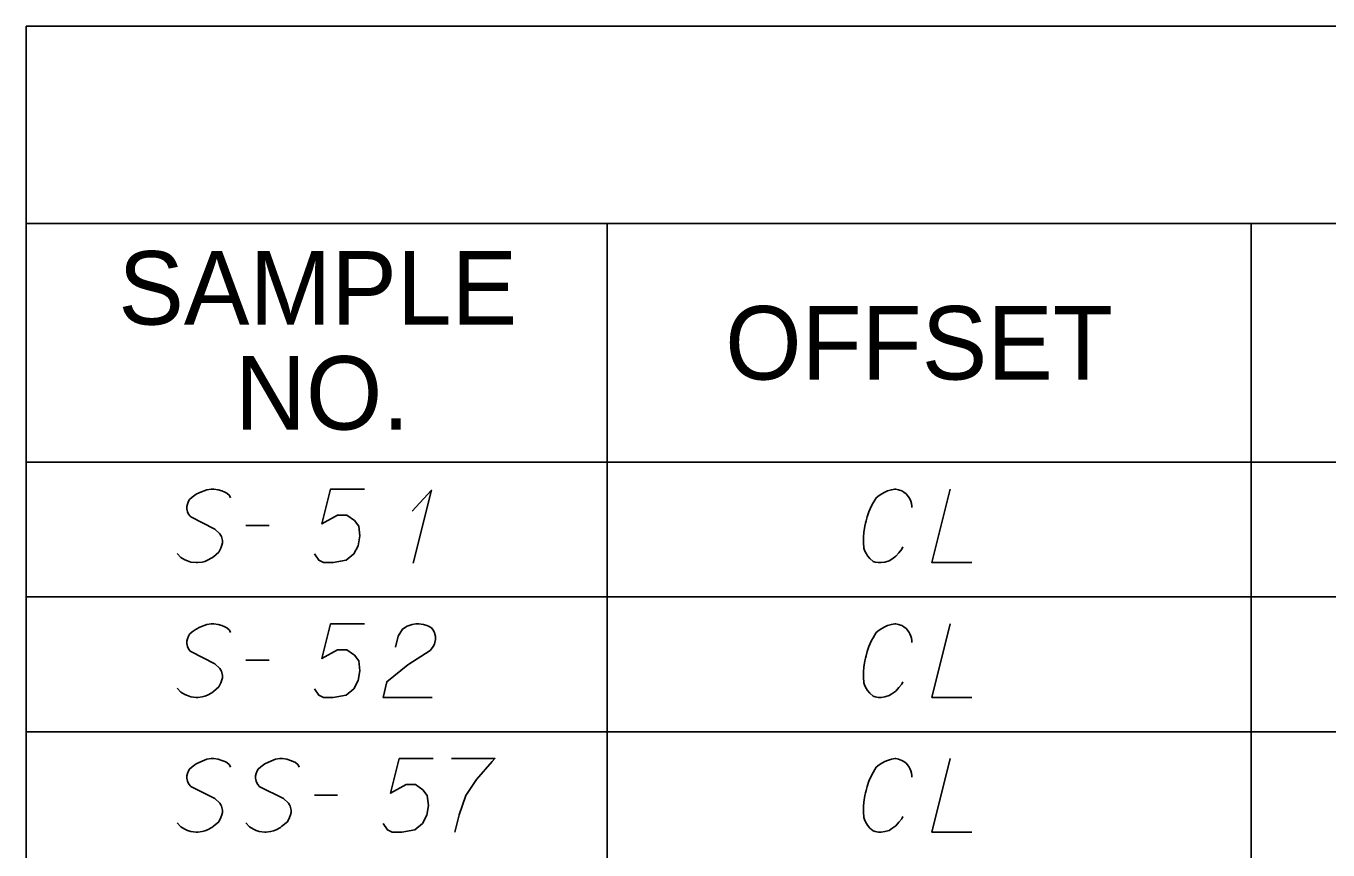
# Model space of a CAD drawing. Extents: x 2074207 to 2076812, y 516372 to 523312.
# Drawn here: x 2076260.6 to 2076345.6, y 517626.1 to 517679.9 of the extents above; entities that cross this region are included whole.
import ezdxf

# ---------------------------------------------------------------- set-up
doc = ezdxf.new("R2010")
doc.units = 0
for name, color, linetype in [('Prop DirtTable_ Soil Test Results - Outline (Major)', 7, 'Continuous'), ('Prop DirtTable_ Soil Test Results - Outline (Minor)', 7, 'Continuous'), ('Prop DirtTable_ Soil Test Results - Tx (Header - Small)', 7, 'Continuous'), ('Prop DirtTable_ Soil Test Results - Tx (Sample Data)', 7, 'Continuous')]:
    doc.layers.add(name, color=color, linetype=linetype)

msp = doc.modelspace()

# ---------------------------------------------------------------- linework, layer by layer
at = {"layer": 'Prop DirtTable_ Soil Test Results - Outline (Major)'}
for p, q in [((2076260.609, 517679.916), (2076260.609, 517651.43)), ((2076260.609, 517679.916), (2076811.903, 517679.916)), ((2076260.609, 517651.43), (2076260.609, 517642.63)), ((2076260.609, 517651.43), (2076811.903, 517651.43)), ((2076260.609, 517651.43), (2076811.903, 517651.43)), ((2076260.609, 517642.63), (2076260.609, 517633.83)), ((2076260.609, 517633.83), (2076260.609, 517625.03))]:
    msp.add_line(p, q, dxfattribs=at)
at = {"layer": 'Prop DirtTable_ Soil Test Results - Outline (Minor)'}
for p, q in [((2076260.609, 517667.03), (2076811.903, 517667.03)), ((2076298.545, 517667.03), (2076298.545, 517642.63)), ((2076340.594, 517667.03), (2076340.594, 517642.63)), ((2076260.609, 517642.63), (2076811.903, 517642.63)), ((2076260.609, 517642.63), (2076811.903, 517642.63)), ((2076298.546, 517642.63), (2076298.546, 517633.83)), ((2076340.594, 517642.63), (2076340.594, 517633.83)), ((2076260.609, 517633.83), (2076811.903, 517633.83)), ((2076260.609, 517633.83), (2076811.903, 517633.83)), ((2076298.546, 517633.83), (2076298.546, 517625.03)), ((2076340.594, 517633.83), (2076340.594, 517625.03))]:
    msp.add_line(p, q, dxfattribs=at)
at = {"layer": 'Prop DirtTable_ Soil Test Results - Tx (Sample Data)'}
for points in [[(2076273.968, 517649.107), (2076273.897, 517649.258), (2076273.721, 517649.409), (2076273.58, 517649.485), (2076273.403, 517649.56), (2076273.157, 517649.636), (2076272.874, 517649.674), (2076272.698, 517649.674), (2076272.416, 517649.636), (2076271.957, 517649.447), (2076271.71, 517649.333), (2076271.463, 517649.145), (2076271.287, 517648.993), (2076271.216, 517648.88), (2076271.146, 517648.691), (2076271.111, 517648.54), (2076271.111, 517648.389), (2076271.146, 517648.2), (2076271.216, 517648.048), (2076271.322, 517647.897), (2076271.358, 517647.859), (2076272.945, 517647.066), (2076273.262, 517646.763), (2076273.333, 517646.65), (2076273.368, 517646.574), (2076273.439, 517646.31), (2076273.439, 517646.159), (2076273.403, 517646.008), (2076273.333, 517645.819), (2076273.192, 517645.554), (2076272.839, 517645.252), (2076272.733, 517645.176), (2076272.451, 517645.025), (2076272.275, 517644.949), (2076272.098, 517644.911), (2076271.816, 517644.874), (2076271.71, 517644.874), (2076271.358, 517644.911), (2076271.146, 517644.987), (2076270.969, 517645.063), (2076270.723, 517645.214), (2076270.476, 517645.478)], [(2076282.716, 517649.674), (2076280.494, 517649.674), (2076279.929, 517647.406), (2076280.952, 517647.973), (2076281.552, 517647.973), (2076282.046, 517647.633), (2076282.328, 517647.255), (2076282.399, 517646.612), (2076282.293, 517645.97), (2076282.011, 517645.441), (2076281.517, 517645.025), (2076280.67, 517644.874), (2076280.035, 517644.874), (2076279.718, 517645.025), (2076279.436, 517645.441)], [(2076285.82, 517648.237), (2076287.09, 517649.598), (2076285.891, 517644.836)], [(2076318.45, 517648.464), (2076318.45, 517648.578), (2076318.415, 517648.729), (2076318.38, 517648.88), (2076318.309, 517649.031), (2076318.274, 517649.107), (2076318.168, 517649.258), (2076318.062, 517649.371), (2076317.921, 517649.485), (2076317.78, 517649.56), (2076317.569, 517649.636), (2076317.392, 517649.674), (2076317.322, 517649.674), (2076317.11, 517649.636), (2076316.863, 517649.56), (2076316.687, 517649.485), (2076316.475, 517649.371), (2076316.299, 517649.258), (2076316.122, 517649.107), (2076316.016, 517648.956), (2076315.911, 517648.767), (2076315.805, 517648.578), (2076315.628, 517648.2), (2076315.523, 517647.859), (2076315.452, 517647.595), (2076315.417, 517647.444), (2076315.381, 517647.255), (2076315.311, 517646.839), (2076315.276, 517646.537), (2076315.276, 517646.196), (2076315.311, 517645.819), (2076315.381, 517645.63), (2076315.487, 517645.441), (2076315.558, 517645.327), (2076315.699, 517645.138), (2076315.911, 517644.949), (2076316.052, 517644.911), (2076316.263, 517644.874), (2076316.404, 517644.874), (2076316.44, 517644.874), (2076316.687, 517644.911), (2076316.969, 517644.987), (2076317.145, 517645.1), (2076317.392, 517645.289), (2076317.604, 517645.516), (2076317.78, 517645.743), (2076317.851, 517645.894)], [(2076320.955, 517649.674), (2076319.756, 517644.874), (2076322.366, 517644.874)], [(2076274.956, 517647.293), (2076276.472, 517647.293)], [(2076273.968, 517640.307), (2076273.897, 517640.458), (2076273.721, 517640.609), (2076273.58, 517640.685), (2076273.403, 517640.76), (2076273.157, 517640.836), (2076272.874, 517640.874), (2076272.698, 517640.874), (2076272.416, 517640.836), (2076271.957, 517640.647), (2076271.71, 517640.533), (2076271.463, 517640.345), (2076271.287, 517640.193), (2076271.216, 517640.08), (2076271.146, 517639.891), (2076271.111, 517639.74), (2076271.111, 517639.589), (2076271.146, 517639.4), (2076271.216, 517639.248), (2076271.322, 517639.097), (2076271.358, 517639.059), (2076272.945, 517638.266), (2076273.262, 517637.963), (2076273.333, 517637.85), (2076273.368, 517637.774), (2076273.439, 517637.51), (2076273.439, 517637.359), (2076273.403, 517637.208), (2076273.333, 517637.019), (2076273.192, 517636.754), (2076272.839, 517636.452), (2076272.733, 517636.376), (2076272.451, 517636.225), (2076272.275, 517636.149), (2076272.098, 517636.111), (2076271.816, 517636.074), (2076271.71, 517636.074), (2076271.358, 517636.111), (2076271.146, 517636.187), (2076270.969, 517636.263), (2076270.723, 517636.414), (2076270.476, 517636.678)], [(2076282.716, 517640.874), (2076280.494, 517640.874), (2076279.929, 517638.606), (2076280.952, 517639.173), (2076281.552, 517639.173), (2076282.046, 517638.833), (2076282.328, 517638.455), (2076282.399, 517637.812), (2076282.293, 517637.17), (2076282.011, 517636.641), (2076281.517, 517636.225), (2076280.67, 517636.074), (2076280.035, 517636.074), (2076279.718, 517636.225), (2076279.436, 517636.641)], [(2076284.727, 517639.362), (2076284.903, 517640.08), (2076285.186, 517640.533), (2076285.503, 517640.722), (2076285.82, 517640.836), (2076286.067, 517640.874), (2076286.244, 517640.874), (2076286.561, 517640.836), (2076286.773, 517640.76), (2076286.879, 517640.722), (2076287.09, 517640.609), (2076287.196, 517640.458), (2076287.267, 517640.307), (2076287.302, 517640.193), (2076287.337, 517640.042), (2076287.337, 517639.853), (2076287.302, 517639.664), (2076287.267, 517639.551), (2076287.196, 517639.4), (2076287.09, 517639.248), (2076286.985, 517639.135), (2076285.538, 517638.19), (2076284.163, 517637.094), (2076283.916, 517636.074), (2076287.126, 517636.074)], [(2076318.45, 517639.664), (2076318.45, 517639.778), (2076318.415, 517639.929), (2076318.38, 517640.08), (2076318.309, 517640.231), (2076318.274, 517640.307), (2076318.168, 517640.458), (2076318.062, 517640.571), (2076317.921, 517640.685), (2076317.78, 517640.76), (2076317.569, 517640.836), (2076317.392, 517640.874), (2076317.322, 517640.874), (2076317.11, 517640.836), (2076316.863, 517640.76), (2076316.687, 517640.685), (2076316.475, 517640.571), (2076316.299, 517640.458), (2076316.122, 517640.307), (2076316.016, 517640.156), (2076315.911, 517639.967), (2076315.805, 517639.778), (2076315.628, 517639.4), (2076315.523, 517639.059), (2076315.452, 517638.795), (2076315.417, 517638.644), (2076315.381, 517638.455), (2076315.311, 517638.039), (2076315.276, 517637.737), (2076315.276, 517637.396), (2076315.311, 517637.019), (2076315.381, 517636.83), (2076315.487, 517636.641), (2076315.558, 517636.527), (2076315.699, 517636.338), (2076315.911, 517636.149), (2076316.052, 517636.111), (2076316.263, 517636.074), (2076316.404, 517636.074), (2076316.44, 517636.074), (2076316.687, 517636.111), (2076316.969, 517636.187), (2076317.145, 517636.3), (2076317.392, 517636.489), (2076317.604, 517636.716), (2076317.78, 517636.943), (2076317.851, 517637.094)], [(2076320.955, 517640.874), (2076319.756, 517636.074), (2076322.366, 517636.074)], [(2076274.956, 517638.493), (2076276.472, 517638.493)], [(2076273.968, 517631.507), (2076273.897, 517631.658), (2076273.721, 517631.809), (2076273.58, 517631.885), (2076273.403, 517631.96), (2076273.157, 517632.036), (2076272.874, 517632.074), (2076272.698, 517632.074), (2076272.416, 517632.036), (2076271.957, 517631.847), (2076271.71, 517631.733), (2076271.463, 517631.545), (2076271.287, 517631.393), (2076271.216, 517631.28), (2076271.146, 517631.091), (2076271.111, 517630.94), (2076271.111, 517630.789), (2076271.146, 517630.6), (2076271.216, 517630.448), (2076271.322, 517630.297), (2076271.358, 517630.259), (2076272.945, 517629.466), (2076273.262, 517629.163), (2076273.333, 517629.05), (2076273.368, 517628.974), (2076273.439, 517628.71), (2076273.439, 517628.559), (2076273.403, 517628.408), (2076273.333, 517628.219), (2076273.192, 517627.954), (2076272.839, 517627.652), (2076272.733, 517627.576), (2076272.451, 517627.425), (2076272.275, 517627.349), (2076272.098, 517627.311), (2076271.816, 517627.274), (2076271.71, 517627.274), (2076271.358, 517627.311), (2076271.146, 517627.387), (2076270.969, 517627.463), (2076270.723, 517627.614), (2076270.476, 517627.878)], [(2076278.448, 517631.507), (2076278.377, 517631.658), (2076278.201, 517631.809), (2076278.06, 517631.885), (2076277.883, 517631.96), (2076277.637, 517632.036), (2076277.354, 517632.074), (2076277.178, 517632.074), (2076276.896, 517632.036), (2076276.437, 517631.847), (2076276.19, 517631.733), (2076275.943, 517631.545), (2076275.767, 517631.393), (2076275.696, 517631.28), (2076275.626, 517631.091), (2076275.591, 517630.94), (2076275.591, 517630.789), (2076275.626, 517630.6), (2076275.696, 517630.448), (2076275.802, 517630.297), (2076275.838, 517630.259), (2076277.425, 517629.466), (2076277.742, 517629.163), (2076277.813, 517629.05), (2076277.848, 517628.974), (2076277.919, 517628.71), (2076277.919, 517628.559), (2076277.883, 517628.408), (2076277.813, 517628.219), (2076277.672, 517627.954), (2076277.319, 517627.652), (2076277.213, 517627.576), (2076276.931, 517627.425), (2076276.755, 517627.349), (2076276.578, 517627.311), (2076276.296, 517627.274), (2076276.19, 517627.274), (2076275.838, 517627.311), (2076275.626, 517627.387), (2076275.449, 517627.463), (2076275.203, 517627.614), (2076274.956, 517627.878)], [(2076287.196, 517632.074), (2076284.974, 517632.074), (2076284.409, 517629.806), (2076285.432, 517630.373), (2076286.032, 517630.373), (2076286.526, 517630.033), (2076286.808, 517629.655), (2076286.879, 517629.012), (2076286.773, 517628.37), (2076286.491, 517627.841), (2076285.997, 517627.425), (2076285.15, 517627.274), (2076284.515, 517627.274), (2076284.198, 517627.425), (2076283.916, 517627.841)], [(2076288.396, 517632.074), (2076291.218, 517632.074), (2076291.041, 517631.885), (2076290.018, 517630.713), (2076289.313, 517629.655), (2076288.889, 517628.408), (2076288.607, 517627.274)], [(2076318.45, 517630.864), (2076318.45, 517630.978), (2076318.415, 517631.129), (2076318.38, 517631.28), (2076318.309, 517631.431), (2076318.274, 517631.507), (2076318.168, 517631.658), (2076318.062, 517631.771), (2076317.921, 517631.885), (2076317.78, 517631.96), (2076317.569, 517632.036), (2076317.392, 517632.074), (2076317.322, 517632.074), (2076317.11, 517632.036), (2076316.863, 517631.96), (2076316.687, 517631.885), (2076316.475, 517631.771), (2076316.299, 517631.658), (2076316.122, 517631.507), (2076316.016, 517631.356), (2076315.911, 517631.167), (2076315.805, 517630.978), (2076315.628, 517630.6), (2076315.523, 517630.259), (2076315.452, 517629.995), (2076315.417, 517629.844), (2076315.381, 517629.655), (2076315.311, 517629.239), (2076315.276, 517628.937), (2076315.276, 517628.596), (2076315.311, 517628.219), (2076315.381, 517628.03), (2076315.487, 517627.841), (2076315.558, 517627.727), (2076315.699, 517627.538), (2076315.911, 517627.349), (2076316.052, 517627.311), (2076316.263, 517627.274), (2076316.404, 517627.274), (2076316.44, 517627.274), (2076316.687, 517627.311), (2076316.969, 517627.387), (2076317.145, 517627.5), (2076317.392, 517627.689), (2076317.604, 517627.916), (2076317.78, 517628.143), (2076317.851, 517628.294)], [(2076320.955, 517632.074), (2076319.756, 517627.274), (2076322.366, 517627.274)], [(2076279.436, 517629.693), (2076280.952, 517629.693)]]:
    msp.add_lwpolyline(points, dxfattribs=at)

# ---------------------------------------------------------------- texts
at = {"layer": 'Prop DirtTable_ Soil Test Results - Tx (Header - Small)'}
for s, p in [('SAMPLE', (2076266.632, 517660.417)), ('OFFSET', (2076306.254, 517656.83)), ('NO.', (2076274.244, 517653.56))]:
    msp.add_text(s, height=4.8, dxfattribs=at).set_placement(p)

doc.saveas('drawing.dxf')
